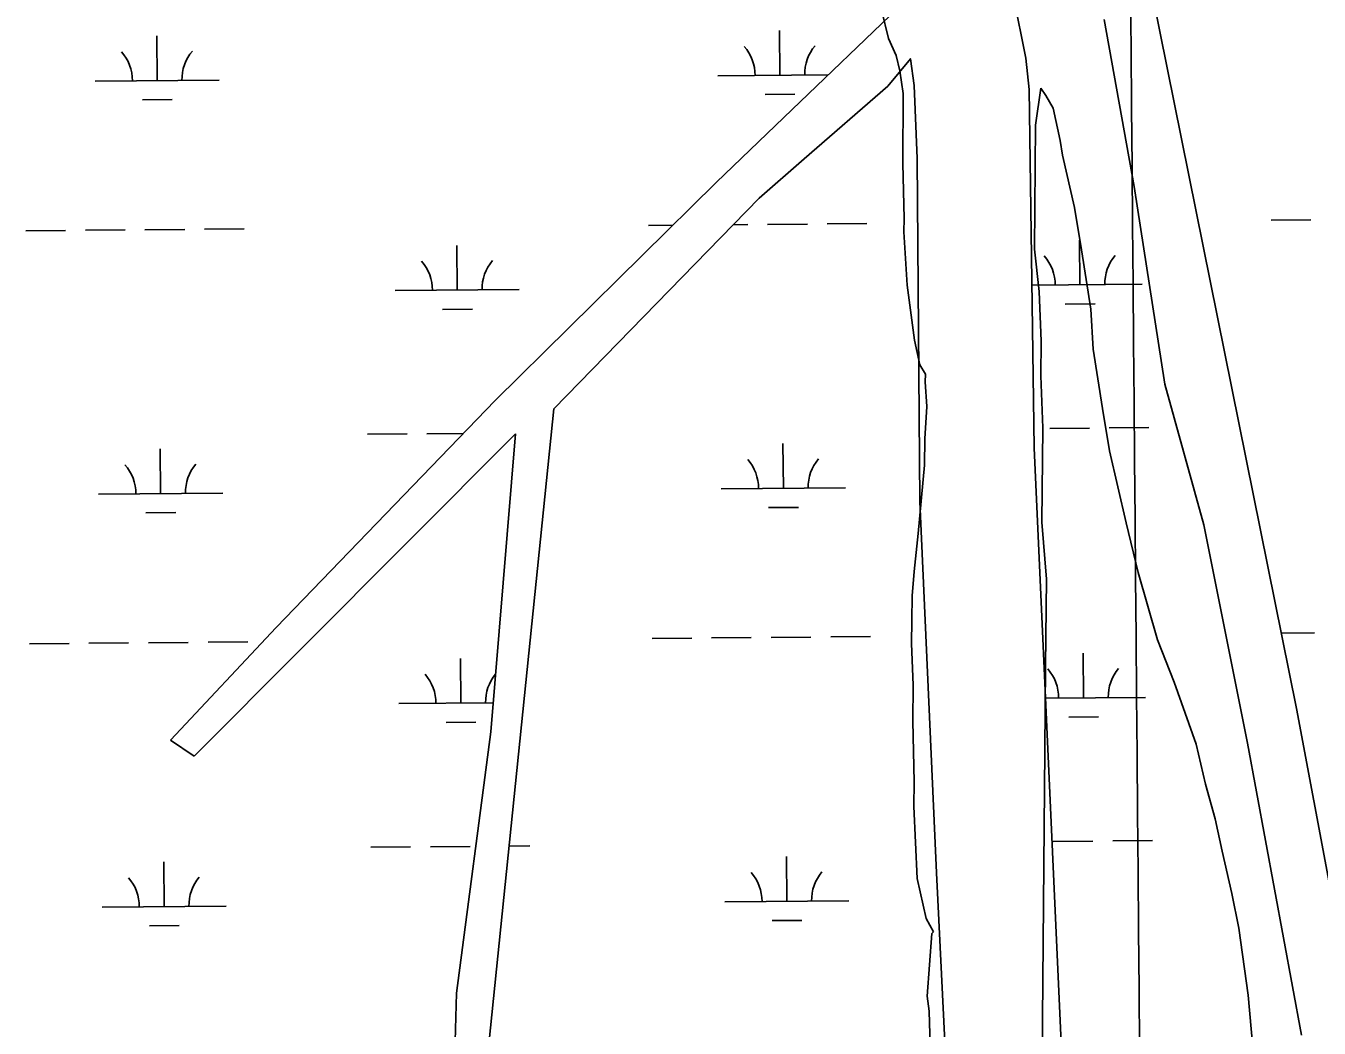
# Model space of a CAD drawing. Extents: x 3568792 to 3606828, y 529143 to 554785.
# Drawn here: x 3591198 to 3592240, y 545708 to 546515 of the extents above; entities that cross this region are included whole.
import ezdxf

# ---------------------------------------------------------------- set-up
doc = ezdxf.new("R2010")
doc.units = 0
for name, color, linetype in [('V-GRID-MAJR', 7, 'Continuous'), ('V-SITE-VEGE', 7, 'Continuous'), ('V-TOPO-SHOR', 7, 'Continuous'), ('V-WETL-SWMP', 7, 'Continuous')]:
    doc.layers.add(name, color=color, linetype=linetype)

msp = doc.modelspace()

# ---------------------------------------------------------------- linework, layer by layer
at = {"layer": 'V-GRID-MAJR'}
msp.add_spline([(3592189.876, 534709.392), (3592137.8910000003, 540767.1), (3592085.88, 546827.892), (3592033.8680000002, 552888.7), (3592033.842, 552891.768)], degree=3, dxfattribs=at)
at = {"layer": 'V-SITE-VEGE'}
for p, q in [((3591887.497, 546527.794), (3591893.397, 546504.836)), ((3591893.397, 546504.836), (3591899.379, 546491.039)), ((3591899.379, 546491.039), (3591902.322, 546478.7980000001)), ((3591902.322, 546478.7980000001), (3591905.208, 546460.448)), ((3591905.208, 546460.448), (3591904.694, 546403.954)), ((3592011.847, 546434.835), (3592016.113, 546464.761)), ((3592016.113, 546464.761), (3592020.0530000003, 546458.732)), ((3592020.0530000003, 546458.732), (3592025.9560000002, 546448.6900000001)), ((3592025.9560000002, 546448.6900000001), (3592031.711, 546422.67)), ((3592010.938, 546334.969), (3592011.847, 546434.835)), ((3592031.711, 546422.67), (3592033.599, 546410.667)), ((3591904.694, 546403.954), (3591905.818, 546359.662)), ((3592033.599, 546410.667), (3592043.2060000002, 546368.634)), ((3592043.2060000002, 546368.634), (3592048.887, 546334.625)), ((3591905.818, 546359.662), (3591905.722, 546348.973)), ((3591905.722, 546348.973), (3591908.386, 546306.194)), ((3592014.6240000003, 546300.978), (3592010.938, 546334.969)), ((3592048.887, 546334.625), (3592056.438, 546286.616)), ((3591908.386, 546306.194), (3591914.092, 546261.861)), ((3592016.258, 546261.013), (3592014.6240000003, 546300.978)), ((3592056.438, 546286.616), (3592058.148, 546254.64)), ((3591914.092, 546261.861), (3591918.489, 546241.971)), ((3592016.004, 546233.05), (3592016.258, 546261.013)), ((3592058.148, 546254.64), (3592065.701, 546206.631)), ((3591918.489, 546241.971), (3591923.003, 546234.2950000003)), ((3591923.003, 546234.2950000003), (3591922.947, 546228.186)), ((3591922.947, 546228.186), (3591924.293, 546208.325)), ((3592017.62, 546191.089), (3592016.004, 546233.05)), ((3591924.293, 546208.325), (3591922.5300000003, 546182.383)), ((3592065.701, 546206.631), (3592071.384, 546172.622)), ((3592016.93, 546115.1900000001), (3592017.62, 546191.089)), ((3591922.5300000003, 546182.383), (3591922.335, 546161.006)), ((3592071.384, 546172.622), (3592084.84, 546114.571)), ((3591922.335, 546161.006), (3591917.256, 546106.082)), ((3592020.508, 546069.214), (3592016.93, 546115.1900000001)), ((3592084.84, 546114.571), (3592094.463, 546074.535)), ((3591917.256, 546106.082), (3591913.924, 546075.573)), ((3591913.924, 546075.573), (3591912.218, 546055.738)), ((3592094.463, 546074.535), (3592109.952, 546020.462)), ((3592019.8710000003, 545999.308), (3592020.508, 546069.214)), ((3591912.218, 546055.738), (3591912.038, 546035.889)), ((3591912.038, 546035.889), (3591911.872, 546017.568)), ((3591911.872, 546017.568), (3591913.09, 545983.964)), ((3592109.952, 546020.462), (3592123.625, 545986.381)), ((3592019.253, 545931.398), (3592019.8710000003, 545999.308)), ((3592123.625, 545986.381), (3592141.145, 545936.283)), ((3591913.09, 545983.964), (3591912.828, 545954.952)), ((3591912.828, 545954.952), (3591913.91, 545906.0810000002)), ((3592141.145, 545936.283), (3592148.846, 545904.254)), ((3592016.494, 545627.805), (3592019.253, 545931.398)), ((3591913.91, 545906.0810000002), (3591913.7290000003, 545886.232)), ((3592148.846, 545904.254), (3592156.579, 545876.2170000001)), ((3591913.7290000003, 545886.232), (3591916.257, 545828.183)), ((3592156.579, 545876.2170000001), (3592162.336, 545850.197)), ((3592162.336, 545850.197), (3592170.0160000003, 545816.169)), ((3591916.257, 545828.183), (3591923.599, 545796.052)), ((3592170.0160000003, 545816.169), (3592175.755, 545788.153)), ((3591923.599, 545796.052), (3591929.61, 545785.306)), ((3592175.755, 545788.153), (3592183.254, 545734.151)), ((3591928.0670000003, 545783.795), (3591924.557, 545733.436)), ((3591929.61, 545785.306), (3591928.0670000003, 545783.795)), ((3591924.557, 545733.436), (3591925.972, 545721.208)), ((3592183.254, 545734.151), (3592186.867, 545692.1710000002)), ((3591925.972, 545721.208), (3591927.166, 545684.551))]:
    msp.add_line(p, q, dxfattribs=at)
msp.add_lwpolyline([(3591570, 545684.319), (3591623.43, 546206.447), (3591788.971, 546376.0970000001), (3591825.3310000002, 546407.767), (3591892.673, 546466.421), (3591910.872, 546488.399), (3591914.071, 546466.957), (3591916.2660000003, 546408.157), (3591918.435, 546131.7710000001), (3591932.011, 545832.827), (3591950.529, 545457.179)], dxfattribs=at)
at = {"layer": 'V-TOPO-SHOR'}
for p, q in [((3592222.211998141, 545965.0939877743), (3592097.268997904, 546583.5119862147)), ((3592003.8650813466, 546488.8820983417), (3591992.199078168, 546547.6430944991)), ((3591907.3798150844, 546535.7040135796), (3591809.019818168, 546441.1360133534)), ((3592067.0121331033, 546519.9711609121), (3592091.2451405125, 546385.4311698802)), ((3592006.670082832, 546463.6061001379), (3592003.8650813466, 546488.8820983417)), ((3592010.7151012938, 546175.011122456), (3592006.670082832, 546463.6061001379)), ((3591809.019818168, 546441.1360133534), (3591754.3628198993, 546388.8160132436)), ((3591754.3628198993, 546388.8160132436), (3591576.216790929, 546213.2980153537)), ((3592091.2451405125, 546385.4311698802), (3592115.9591494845, 546226.369180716)), ((3592115.9591494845, 546226.369180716), (3592147.5420845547, 546113.1131022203)), ((3591576.216790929, 546213.2980153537), (3591399.6448072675, 546030.3760141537)), ((3591333.5968114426, 545926.8350138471), (3591592.511661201, 546186.3160248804)), ((3591592.511661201, 546186.3160248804), (3591572.732665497, 545946.246024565)), ((3592033.315132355, 545676.3821600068), (3592010.7151012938, 546175.011122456)), ((3592147.5420845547, 546113.1131022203), (3592182.542094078, 545937.0651137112)), ((3591399.6448072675, 546030.3760141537), (3591314.590809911, 545939.5300139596)), ((3592277.5849982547, 545668.6179885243), (3592222.211998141, 545965.0939877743)), ((3591572.732665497, 545946.246024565), (3591545.011668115, 545735.8100243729)), ((3591314.590809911, 545939.5300139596), (3591333.5968114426, 545926.8350138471)), ((3592182.542094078, 545937.0651137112), (3592226.1550417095, 545701.9320504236)), ((3591545.011668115, 545735.8100243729), (3591543.749668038, 545687.3730243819))]:
    msp.add_line(p, q, dxfattribs=at)
at = {"layer": 'V-WETL-SWMP'}
for p, q in [((3592222.211998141, 545965.0939877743), (3592097.268997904, 546583.5119862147)), ((3592003.8650813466, 546488.882098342), (3591992.199078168, 546547.6430944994)), ((3591907.3798150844, 546535.7040135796), (3591809.019818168, 546441.1360133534)), ((3592067.0121331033, 546519.9711609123), (3592091.245140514, 546385.4311698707)), ((3591805.703083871, 546475.1103235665), (3591805.3993919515, 546511.1090425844)), ((3591303.8129515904, 546470.8762832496), (3591303.509259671, 546506.8750022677)), ((3592006.670082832, 546463.6061001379), (3592003.8650813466, 546488.882098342)), ((3591253.8147315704, 546470.4544887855), (3591353.811171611, 546471.2980777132)), ((3591755.7048638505, 546474.6885291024), (3591844.698598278, 546475.4392971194)), ((3591291.9435529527, 546455.3446016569), (3591315.9426985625, 546455.5470629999)), ((3591793.8336852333, 546459.5786419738), (3591817.832830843, 546459.7811033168)), ((3592010.7151012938, 546175.011122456), (3592006.670082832, 546463.6061001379)), ((3591809.019818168, 546441.1360133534), (3591754.3628198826, 546388.8160132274)), ((3591754.3628198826, 546388.8160132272), (3591576.216790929, 546213.2980153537)), ((3592091.2451405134, 546385.4311698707), (3592115.9591494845, 546226.3691807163)), ((3591293.98224298, 546350.7180769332), (3591325.9811037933, 546350.9880253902)), ((3591341.9805341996, 546351.1229996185), (3591373.979395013, 546351.3929480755)), ((3591699.875792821, 546354.142271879), (3591719.3365413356, 546354.3064464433)), ((3591768.1095116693, 546354.7179039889), (3591779.8736270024, 546354.8171482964)), ((3591795.8730562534, 546354.9521225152), (3591827.871914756, 546355.2220709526)), ((3591843.871344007, 546355.3570451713), (3591875.87020251, 546355.6269936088)), ((3592201.7658204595, 546358.3763226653), (3592233.7646818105, 546358.6462711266)), ((3591197.985660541, 546349.9082315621), (3591229.9845213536, 546350.1781800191)), ((3591245.9839517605, 546350.3131542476), (3591277.9828125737, 546350.5831027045)), ((3592047.6082167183, 546306.3323734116), (3592047.3045223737, 546342.3310910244)), ((3591545.7173499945, 546302.0979564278), (3591545.4136580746, 546338.0966754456)), ((3591495.7191299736, 546301.6761619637), (3591595.715570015, 546302.519750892)), ((3592008.8790496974, 546306.0056468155), (3592097.6064362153, 546306.7541678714)), ((3592035.7388192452, 546290.8006924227), (3592059.7379646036, 546291.0031537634)), ((3591533.847951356, 546286.5662748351), (3591557.8470969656, 546286.7687361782)), ((3592115.9591494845, 546226.3691807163), (3592147.5420845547, 546113.1131022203)), ((3591576.216790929, 546213.2980153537), (3591399.6448072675, 546030.3760141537)), ((3591333.5968114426, 545926.8350138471), (3591592.511661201, 546186.3160248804)), ((3591473.285734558, 546186.0508020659), (3591505.284595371, 546186.3207505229)), ((3591521.284025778, 546186.4557247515), (3591550.544591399, 546186.7025724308)), ((3591592.511661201, 546186.3160248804), (3591572.732665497, 545946.246024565)), ((3592023.1749005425, 546190.6901462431), (3592055.173761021, 546190.960094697)), ((3592071.1731912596, 546191.0950689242), (3592103.172051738, 546191.3650173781)), ((3591306.6193601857, 546138.2131207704), (3591306.3156682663, 546174.2118397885)), ((3591808.51017427, 546142.4471663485), (3591808.2064820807, 546178.4458853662)), ((3592033.315132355, 545676.3821600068), (3592010.7151012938, 546175.011122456)), ((3591758.51195786, 546142.0253719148), (3591858.5083906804, 546142.8689607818)), ((3591256.6211401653, 546137.7913263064), (3591356.6175802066, 546138.634915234)), ((3591294.749961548, 546122.6814391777), (3591318.749107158, 546122.8839005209)), ((3591796.640776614, 546126.9154847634), (3591820.6399204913, 546127.1179460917)), ((3592147.5420845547, 546113.1131022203), (3592182.542094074, 545937.0651137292)), ((3591399.6448072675, 546030.3760141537), (3591314.590809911, 545939.5300139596)), ((3591200.7920691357, 546017.245069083), (3591232.790929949, 546017.51501754)), ((3591248.7903603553, 546017.6499917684), (3591280.7892211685, 546017.9199402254)), ((3591296.7886515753, 546018.054914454), (3591328.787512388, 546018.324862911)), ((3591344.786942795, 546018.4598371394), (3591376.785803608, 546018.7297855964)), ((3591702.6828918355, 546021.4791147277), (3591734.6817503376, 546021.7490631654)), ((3591750.681179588, 546021.8840373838), (3591782.6800380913, 546022.1539858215)), ((3591798.6794673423, 546022.2889600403), (3591830.678325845, 546022.5589084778)), ((3591846.677755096, 546022.6938826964), (3591878.676613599, 546022.9638311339)), ((3592209.95553798, 546025.7585751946), (3592236.571091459, 546025.9831090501)), ((3592050.4146477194, 545973.6692239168), (3592050.1109533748, 546009.6679415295)), ((3591548.5237585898, 545969.4347939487), (3591548.2200666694, 546005.4335129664)), ((3591498.525538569, 545969.0129994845), (3591574.661319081, 545969.6552953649)), ((3592019.852476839, 545973.4113956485), (3592100.4128672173, 545974.0910183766)), ((3592277.5849982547, 545668.6179885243), (3592222.211998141, 545965.0939877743)), ((3592038.545250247, 545958.1375429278), (3592062.544395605, 545958.3400042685)), ((3591536.6543599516, 545953.903112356), (3591560.653505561, 545954.105573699)), ((3591572.732665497, 545946.246024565), (3591545.011668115, 545735.8100243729)), ((3591314.590809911, 545939.5300139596), (3591333.5968114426, 545926.8350138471)), ((3592182.5420940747, 545937.0651137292), (3592226.1550417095, 545701.9320504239)), ((3591476.0921431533, 545853.3876395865), (3591508.0910039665, 545853.6575880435)), ((3591524.090434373, 545853.792562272), (3591556.089295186, 545854.0625107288)), ((3591587.3969110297, 545854.3266272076), (3591604.0882852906, 545854.4674388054)), ((3592025.981331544, 545858.0269967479), (3592057.9801920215, 545858.2969452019)), ((3592073.9796222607, 545858.4319194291), (3592105.9784827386, 545858.701867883)), ((3591309.425768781, 545805.5499582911), (3591309.1220768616, 545841.5486773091)), ((3591811.3165853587, 545809.7840038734), (3591811.0128931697, 545845.7827228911)), ((3591761.318368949, 545809.3622094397), (3591861.3148017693, 545810.2057983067)), ((3591259.4275487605, 545805.128163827), (3591359.4239888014, 545805.9717527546)), ((3591297.556370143, 545790.0182766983), (3591321.5555157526, 545790.2207380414)), ((3591799.447187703, 545794.2523222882), (3591823.44633158, 545794.4547836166)), ((3591545.011668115, 545735.8100243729), (3591543.7496680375, 545687.3730243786))]:
    msp.add_line(p, q, dxfattribs=at)
msp.add_lwpolyline([(3591570, 545684.319), (3591623.43, 546206.447), (3591788.971, 546376.0970000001), (3591825.3310000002, 546407.767), (3591892.673, 546466.421), (3591910.872, 546488.399), (3591914.071, 546466.957), (3591916.2660000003, 546408.157), (3591918.435, 546131.7710000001), (3591932.011, 545832.827), (3591950.529, 545457.179)], dxfattribs=at)
for centre, radius, start, end in [((3591750.4581090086, 546475.1190865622), 35.24628790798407, 359.71152651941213, 41.25518485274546), ((3591860.940047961, 546476.051133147), 35.246287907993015, 139.71152354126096, 181.25518187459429), ((3591248.5679767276, 546470.8850462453), 35.24628790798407, 359.71152651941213, 41.25518485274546), ((3591359.049915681, 546471.8170928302), 35.246287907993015, 139.71152354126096, 181.25518187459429), ((3592102.8451801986, 546307.2731829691), 35.24628790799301, 139.71152352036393, 181.25518185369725), ((3591490.4723751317, 546302.1067194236), 35.24628790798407, 359.71152651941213, 41.25518485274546), ((3591600.954314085, 546303.0387660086), 35.246287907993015, 139.71152354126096, 181.25518187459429), ((3591992.363242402, 546306.3411363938), 35.246287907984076, 359.71152654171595, 41.25518487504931), ((3591753.2652033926, 546142.4559293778), 35.24628790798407, 359.7115264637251, 41.25518479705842), ((3591863.747134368, 546143.3879758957), 35.246287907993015, 139.71152359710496, 181.25518193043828), ((3591251.374385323, 546138.2218837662), 35.24628790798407, 359.71152651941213, 41.25518485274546), ((3591361.856324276, 546139.153930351), 35.246287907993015, 139.71152354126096, 181.25518187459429), ((3591995.1696734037, 545973.6779868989), 35.246287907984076, 359.71152654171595, 41.25518487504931), ((3592105.6516112, 545974.6100334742), 35.24628790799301, 139.71152352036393, 181.25518185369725), ((3591493.2787837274, 545969.4435569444), 35.24628790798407, 359.71152651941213, 41.25518485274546), ((3591603.76072268, 545970.3756035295), 35.246287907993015, 140.48880711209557, 181.25518187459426), ((3591756.0716144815, 545809.7927669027), 35.24628790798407, 359.7115264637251, 41.25518479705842), ((3591866.553545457, 545810.7248134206), 35.246287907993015, 139.71152359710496, 181.25518193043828), ((3591254.180793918, 545805.5587212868), 35.24628790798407, 359.71152651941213, 41.25518485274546), ((3591364.6627328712, 545806.4907678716), 35.246287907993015, 139.71152354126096, 181.25518187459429)]:
    msp.add_arc(centre, radius, start, end, dxfattribs=at)

doc.saveas('drawing.dxf')
